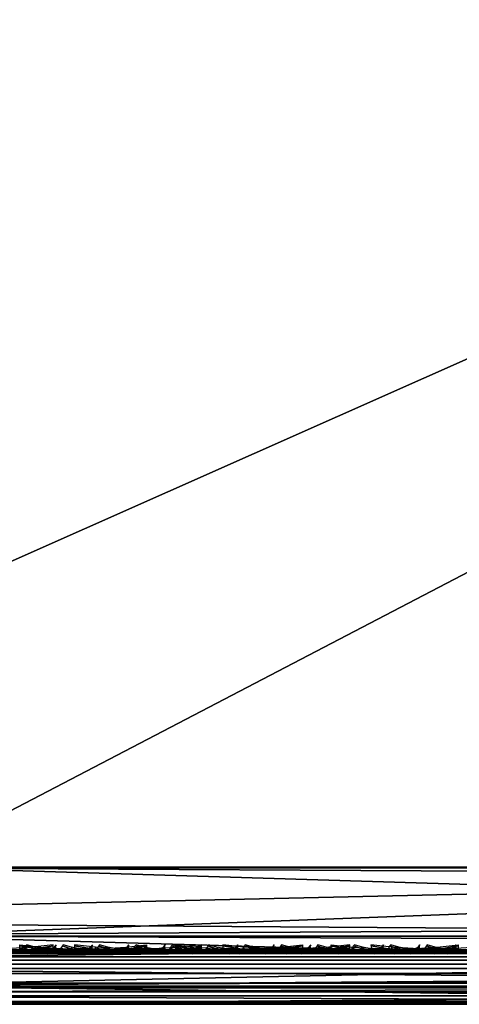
# Model space of a CAD drawing. Header units: inches. Extents: x 0 to 63.6, y -63.6 to 0.
# Tile 323 of 475: x 41.3 to 42.1, y -63.6 to -61.8. Entities that reach past the tile are written whole.
import ezdxf

# ---------------------------------------------------------------- set-up
doc = ezdxf.new("R2010")
doc.units = ezdxf.units.IN
doc.header["$LTSCALE"] = 0.03937
doc.header["$MEASUREMENT"] = 0
for name, color, linetype in [('A-FURN-3-ST', 151, 'Continuous'), ('A-FURN-3-ST-BK', 151, 'Continuous'), ('A-FURN-3-ST-SEAM', 250, 'Continuous'), ('A-FURN-3-STITCH', 15, 'Continuous')]:
    doc.layers.add(name, color=color, linetype=linetype)

msp = doc.modelspace()

# ---------------------------------------------------------------- meshes
at = {"layer": 'A-FURN-3-ST'}
mesh = msp.add_polyface(dxfattribs=at)
corners = [(41.0888, -63.6396, 17.75), (62.5391, -63.6396, 17.75), (41.0888, -63.6061, 17.875), (62.5391, -63.6061, 17.875), (41.0888, -63.5146, 17.9665), (62.5391, -63.5146, 17.9665), (41.0888, -63.3896, 18), (62.5391, -63.3896, 18), (62.7394, -63.5663, 17.9071), (62.72, -63.6275, 17.8092), (40.8945, -63.5924, 17.8771), (40.908, -63.6275, 17.809), (40.923, -63.6396, 17.7337), (40.7636, -63.6396, 17.6853), (40.8886, -63.5665, 17.9069), (40.8755, -63.4451, 17.9727), (40.8742, -63.3899, 17.9789), (40.4888, -63.3896, 5), (63.1391, -63.3896, 5), (40.4888, -63.5146, 5.0335), (63.1391, -63.5146, 5.0335), (40.4888, -63.6061, 5.125), (63.1391, -63.6061, 5.125), (40.4888, -63.6396, 5.25), (63.1391, -63.6396, 5.25), (40.7552, -61.6255, 17.9625), (41.0395, -61.6114, 18), (40.6298, -59.8634, 17.9625), (40.9133, -59.8371, 18), (62.4908, -61.169, 18), (62.3636, -58.9514, 18), (40.7104, -58.0699, 18), (62.1578, -56.7398, 18), (40.4311, -56.3131, 18), (40.0762, -54.57, 18), (61.8736, -54.5369, 18), (39.6461, -52.8439, 18), (63.3891, -63.6396, 16.9), (40.6166, -63.6396, 17.6067), (40.2388, -63.6396, 16.9), (40.2388, -63.6396, 5.5), (63.3891, -63.6396, 5.5), (62.7537, -63.3894, 17.9788), (62.6476, -58.9306, 17.9625), (62.4408, -56.7089, 17.9625), (62.1553, -54.4959, 17.9625), (62.7046, -56.6801, 17.8526), (62.4179, -54.4577, 17.8526), (40.4401, -61.6376, 5), (63.0904, -61.1475, 5), (40.3156, -59.8894, 5), (62.9621, -58.9086, 5), (40.1155, -58.1482, 5), (62.7544, -56.6757, 5), (39.8403, -56.4173, 5), (39.4904, -54.6999, 5), (62.4675, -54.4515, 5), (39.0665, -52.9992, 5)]
mesh.append_faces([[corners[k] for k in face] for face in [(0, 1, 2), (2, 1, 3), (2, 3, 4), (4, 3, 5), (4, 5, 6), (6, 5, 7), (8, 5, 3), (1, 9, 3), (10, 11, 2), (2, 11, 0), (0, 11, 12), (12, 11, 13), (10, 2, 14), (14, 2, 4), (14, 4, 15), (15, 4, 6), (15, 6, 16), (17, 18, 19), (19, 18, 20), (19, 20, 21), (21, 20, 22), (21, 22, 23), (23, 22, 24), (25, 16, 26), (26, 16, 6), (27, 26, 28), (6, 7, 26), (26, 7, 29), (26, 29, 28), (28, 29, 30), (28, 30, 31), (31, 30, 32), (31, 32, 33), (33, 32, 34), (34, 32, 35), (34, 35, 36), (0, 37, 1), (12, 13, 0), (0, 13, 38), (0, 39, 37), (39, 40, 37), (37, 40, 41), (41, 40, 23), (41, 23, 24), (7, 42, 29), (43, 44, 30), (30, 44, 32), (32, 44, 45), (32, 45, 35), (46, 47, 45, 44), (30, 29, 43), (17, 48, 18), (18, 48, 49), (49, 48, 50), (49, 50, 51), (51, 50, 52), (51, 52, 53), (53, 52, 54), (53, 54, 55), (53, 55, 56), (56, 55, 57)]])
at = {"layer": 'A-FURN-3-ST-BK'}
mesh = msp.add_polyface(dxfattribs=at)
corners = [(44.7086, -63.3883, 18.6363), (41.051, -63.3881, 31.5452), (42.8741, -63.4438, 25.0891), (44.727, -63.3882, 18.5226), (44.7212, -63.4435, 18.5223), (44.3405, -63.4444, 18.0193), (44.2276, -63.3896, 18), (44.3419, -63.3893, 18.0134), (44.4476, -63.4441, 18.0578), (44.4503, -63.389, 18.0524), (44.5429, -63.4439, 18.1199), (44.5468, -63.3887, 18.1153), (44.6216, -63.4437, 18.2021), (44.6263, -63.3885, 18.1985), (44.6794, -63.4436, 18.3001), (44.6848, -63.3883, 18.2977), (44.7131, -63.4435, 18.4088), (44.7189, -63.3882, 18.4077), (39.9888, -63.3896, 18), (39.9698, -63.4853, 18.019), (44.6583, -61.5046, 18.6363), (44.675, -61.5035, 18.4534), (44.1777, -61.5263, 18), (44.3581, -61.5179, 18.0337), (44.5141, -61.5107, 18.1303), (44.6247, -61.5057, 18.2768), (39.9888, -63.3891, 18), (39.9888, -63.3886, 18), (39.9888, -63.388, 18), (39.938, -61.6086, 18), (41.0017, -61.6117, 31.5452)]
mesh.append_faces([[corners[k] for k in face] for face in [(0, 1, 2), (3, 0, 4), (5, 6, 7), (8, 7, 9), (10, 9, 11), (12, 11, 13), (12, 13, 14), (14, 13, 15), (14, 15, 16), (16, 15, 17), (16, 17, 4), (4, 17, 3), (18, 6, 19), (0, 3, 20), (20, 3, 21), (22, 23, 7), (7, 23, 9), (9, 23, 24), (9, 24, 11), (11, 24, 13), (13, 24, 25), (13, 25, 15), (15, 25, 17), (17, 25, 21), (17, 21, 3), (7, 6, 22), (18, 26, 6), (6, 28, 22), (22, 28, 29), (0, 20, 1), (1, 20, 30)]])
mesh.append_faces([[corners[k] for k in face] for face in [(6, 27, 28)]], dxfattribs={"vtx0": -1})
mesh.append_faces([[corners[k] for k in face] for face in [(6, 26, 27)]], dxfattribs={"vtx2": -1})
mesh = msp.add_polyface(dxfattribs=at)
corners = [(40.3242, -63.592, 32.4708), (40.2803, -63.6274, 32.4169), (40.4338, -63.6274, 32.2767), (40.4836, -63.592, 32.3253), (40.5704, -63.6274, 32.1198), (40.6254, -63.592, 32.1625), (40.7442, -63.6274, 31.8498), (40.8058, -63.592, 31.8822), (40.8681, -63.6274, 31.5536), (40.9345, -63.5919, 31.5747), (40.9312, -63.6059, 31.5112), (40.8105, -63.6396, 31.4771), (40.7116, -63.6396, 31.7421), (40.5712, -63.6396, 31.9877), (40.3933, -63.6396, 32.2076), (40.1821, -63.6396, 32.3958), (40.9635, -63.5659, 31.5839), (41.0193, -63.5138, 31.5362), (41.0272, -63.4435, 31.6042), (41.051, -63.3881, 31.5452), (40.5532, -63.4438, 32.3933), (40.3856, -63.4439, 32.5463), (40.3434, -63.566, 32.4944), (40.5054, -63.566, 32.3466), (40.3329, -63.3887, 32.5952), (40.2017, -63.4441, 32.6792), (40.1656, -63.5661, 32.6228), (40.6494, -63.566, 32.1812), (40.7022, -63.4438, 32.2221), (40.8328, -63.5659, 31.8964), (40.8919, -63.4436, 31.9275), (39.8345, -63.6206, 18.1543), (44.2276, -63.6396, 18.25), (39.7388, -63.6396, 18.25), (39.9433, -63.6396, 32.5476)]
mesh.append_faces([[corners[k] for k in face] for face in [(0, 1, 2, 3), (3, 2, 4, 5), (5, 4, 6, 7), (7, 6, 8, 9), (9, 8, 10), (10, 8, 11), (11, 8, 12), (12, 8, 6), (12, 6, 13), (13, 6, 4), (13, 4, 14), (14, 4, 2), (14, 2, 1), (15, 14, 1), (9, 10, 16), (16, 10, 17), (16, 17, 18), (18, 17, 19), (20, 21, 22, 23), (23, 22, 0, 3), (21, 24, 25), (21, 25, 26, 22), (5, 27, 23, 3), (27, 28, 20, 23), (27, 5, 7, 29), (29, 7, 9, 16), (28, 27, 29, 30), (30, 29, 16, 18), (31, 32, 33), (12, 13, 11), (11, 13, 14), (11, 14, 15), (15, 34, 11)]])
mesh = msp.add_polyface(dxfattribs=at)
corners = [(42.8741, -63.4438, 25.0891), (41.051, -63.3881, 31.5452), (41.0193, -63.5138, 31.5362), (42.8099, -63.5659, 25.0709), (40.9312, -63.6059, 31.5112), (42.7804, -63.5921, 25.0626), (42.7135, -63.6274, 25.0436), (44.5887, -63.6059, 18.6023), (44.4681, -63.6396, 18.5682), (40.8105, -63.6396, 31.4771), (44.6768, -63.5138, 18.6273), (44.7086, -63.3883, 18.6363), (44.4043, -63.592, 18.1449), (44.3733, -63.6274, 18.2071), (44.3024, -63.6274, 18.1817), (44.3183, -63.5921, 18.114), (44.2276, -63.6061, 18.125), (44.2276, -63.6396, 18.25), (44.3389, -63.6396, 18.2762), (44.3252, -63.5663, 18.0845), (44.2276, -63.5146, 18.0335), (44.3405, -63.4444, 18.0193), (44.2276, -63.3896, 18), (44.3419, -63.3893, 18.0134), (44.4476, -63.4441, 18.0578), (44.4178, -63.5662, 18.1177), (39.9698, -63.4853, 18.019), (39.9156, -63.5664, 18.0732), (39.8345, -63.6206, 18.1543), (39.7388, -63.6396, 18.25)]
mesh.append_faces([[corners[k] for k in face] for face in [(0, 1, 2), (0, 2, 3), (3, 2, 4), (3, 4, 5), (5, 4, 6), (5, 6, 7), (7, 6, 8), (8, 6, 9), (9, 6, 4), (5, 7, 3), (3, 7, 10), (3, 10, 0), (0, 10, 11), (12, 13, 14, 15), (15, 14, 16), (16, 14, 17), (17, 14, 18), (18, 14, 13), (15, 16, 19), (19, 16, 20), (19, 20, 21), (21, 20, 22), (21, 23, 24), (25, 12, 15, 19), (24, 25, 19, 21), (26, 22, 20), (26, 20, 27), (27, 20, 16), (27, 16, 28), (28, 16, 17), (17, 9, 29), (9, 17, 8), (8, 17, 18)]])
at = {"layer": 'A-FURN-3-ST-SEAM'}
mesh = msp.add_polyface(dxfattribs=at)
corners = [(41.0016, -63.5741, 31.532), (41.0004, -63.6092, 31.5316), (43.4446, -63.6092, 22.9251), (43.4459, -63.5741, 22.9254), (42.1451, -63.5741, 18.0528), (42.1451, -63.6092, 18.0541), (41.0988, -63.6092, 18.0541), (41.0988, -63.5741, 18.0528), (40.9563, -63.6092, 18.0452), (40.9565, -63.5741, 18.0439), (41.0988, -63.6393, 18.0955), (41.0988, -63.6345, 18.0783), (42.1451, -63.6345, 18.0783), (42.1451, -63.6393, 18.0955), (43.4048, -63.6393, 22.9138), (43.4214, -63.6345, 22.9185), (40.9771, -63.6345, 31.525), (40.9606, -63.6393, 31.5203), (40.9436, -63.6378, 31.5155), (43.3878, -63.6378, 22.9089), (42.1451, -63.6378, 18.1132), (41.0988, -63.6378, 18.1132), (41.0988, -63.5662, 18.1437), (41.0988, -63.5829, 18.1495), (42.1451, -63.5829, 18.1495), (42.1451, -63.5662, 18.1437), (43.3584, -63.5662, 22.9006), (43.3528, -63.5829, 22.899), (40.9086, -63.5829, 31.5055), (40.9142, -63.5662, 31.5071), (40.925, -63.5524, 31.5102), (43.3692, -63.5524, 22.9037), (42.1451, -63.5524, 18.1325), (41.0988, -63.5524, 18.1325), (41.0988, -63.5396, 18.1), (40.9485, -63.5431, 18.1079), (41.0988, -63.5431, 18.1174), (42.1451, -63.5396, 18.1), (42.1451, -63.5431, 18.1174), (44.2378, -63.5396, 18.1), (43.4005, -63.5396, 22.9125), (43.3838, -63.5431, 22.9078), (40.9562, -63.5396, 31.5191), (40.9395, -63.5431, 31.5143), (41.0988, -63.5467, 18.0745), (40.9507, -63.5396, 18.0907), (42.1451, -63.5467, 18.0745), (44.2378, -63.5467, 18.0745), (43.4251, -63.5467, 22.9195), (40.9808, -63.5467, 31.526), (40.9096, -63.6006, 31.5058), (43.3538, -63.6006, 22.8993), (42.1451, -63.6006, 18.1485), (41.0988, -63.6006, 18.1485), (40.9166, -63.6168, 31.5078), (43.3609, -63.6168, 22.9013), (42.1451, -63.6168, 18.1412), (41.0988, -63.6168, 18.1412), (40.991, -63.6241, 31.529), (43.4353, -63.6241, 22.9224), (42.1451, -63.6241, 18.0638), (41.0988, -63.6241, 18.0638), (40.9551, -63.6241, 18.0548), (40.9938, -63.5584, 31.5297), (43.438, -63.5584, 22.9232), (42.1451, -63.5584, 18.061), (41.0988, -63.5584, 18.061), (40.9555, -63.5584, 18.052), (40.9538, -63.5467, 18.0654)]
mesh.append_faces([[corners[k] for k in face] for face in [(0, 1, 2, 3), (4, 5, 6, 7), (7, 6, 8, 9), (10, 11, 12, 13), (14, 15, 16, 17), (17, 18, 19, 14), (13, 20, 21, 10), (22, 23, 24, 25), (26, 27, 28, 29), (29, 30, 31, 26), (25, 32, 33, 22), (34, 35, 36), (34, 36, 37), (37, 36, 38), (37, 38, 39), (40, 41, 42), (42, 41, 43), (44, 45, 34), (44, 34, 46), (46, 34, 37), (46, 37, 47), (48, 40, 49), (49, 40, 42), (50, 28, 27, 51), (52, 24, 23, 53), (30, 43, 41, 31), (32, 38, 36, 33), (54, 50, 51, 55), (56, 52, 53, 57), (18, 54, 55, 19), (20, 56, 57, 21), (58, 16, 15, 59), (60, 12, 11, 61), (1, 58, 59, 2), (5, 60, 61, 6), (6, 61, 62, 8), (63, 0, 3, 64), (65, 4, 7, 66), (66, 7, 9, 67), (49, 63, 64, 48), (46, 65, 66, 44), (44, 66, 67, 68)]])
mesh = msp.add_polyface(dxfattribs=at)
corners = [(55.3993, -63.5829, 17.8505), (55.3993, -63.6006, 17.8515), (48.249, -63.6006, 17.8515), (48.249, -63.5829, 17.8505), (41.0988, -63.6006, 17.8515), (41.0988, -63.5829, 17.8505), (40.9254, -63.6006, 17.8354), (40.9256, -63.5829, 17.8344), (41.0988, -63.6393, 17.9045), (41.0988, -63.6378, 17.8868), (48.249, -63.6378, 17.8868), (48.249, -63.6393, 17.9045), (55.3993, -63.6378, 17.8868), (55.3993, -63.6393, 17.9045), (55.3993, -63.6168, 17.8588), (48.249, -63.6168, 17.8588), (41.0988, -63.6168, 17.8588), (40.924, -63.6168, 17.8426), (48.249, -63.5467, 17.9255), (55.3993, -63.5396, 17.9), (48.249, -63.5396, 17.9), (41.0988, -63.5467, 17.9255), (41.0988, -63.5396, 17.9), (40.9119, -63.5467, 17.9082), (41.0988, -63.5584, 17.939), (48.249, -63.5584, 17.939), (55.3993, -63.5584, 17.939), (55.3993, -63.5467, 17.9255), (41.0988, -63.5741, 17.9472), (48.249, -63.5741, 17.9472), (55.3993, -63.5741, 17.9472), (41.0988, -63.6345, 17.9217), (48.249, -63.6345, 17.9217), (55.3993, -63.6345, 17.9217), (41.0988, -63.5524, 17.8675), (41.0988, -63.5431, 17.8826), (48.249, -63.5431, 17.8826), (48.249, -63.5524, 17.8675), (55.3993, -63.5431, 17.8826), (55.3993, -63.5524, 17.8675), (40.9167, -63.5396, 17.8831), (55.3993, -63.6092, 17.9459), (48.249, -63.6092, 17.9459), (41.0988, -63.6092, 17.9459), (55.3993, -63.6241, 17.9362), (48.249, -63.6241, 17.9362), (41.0988, -63.6241, 17.9362), (55.3993, -63.5662, 17.8563), (48.249, -63.5662, 17.8563), (41.0988, -63.5662, 17.8563), (40.9245, -63.5662, 17.8401), (40.9225, -63.5524, 17.8512)]
mesh.append_faces([[corners[k] for k in face] for face in [(0, 1, 2, 3), (3, 2, 4, 5), (5, 4, 6, 7), (8, 9, 10, 11), (11, 10, 12, 13), (1, 14, 15, 2), (2, 15, 16, 4), (4, 16, 17, 6), (18, 19, 20), (18, 20, 21), (21, 20, 22), (21, 22, 23), (21, 24, 25, 18), (18, 25, 26, 27), (24, 28, 29, 25), (25, 29, 30, 26), (31, 8, 11, 32), (32, 11, 13, 33), (34, 35, 36, 37), (37, 36, 38, 39), (35, 40, 22), (35, 22, 36), (36, 22, 20), (36, 20, 38), (41, 30, 29, 42), (42, 29, 28, 43), (44, 41, 42, 45), (45, 42, 43, 46), (33, 44, 45, 32), (32, 45, 46, 31), (14, 12, 10, 15), (15, 10, 9, 16), (47, 0, 3, 48), (48, 3, 5, 49), (49, 5, 7, 50), (39, 47, 48, 37), (37, 48, 49, 34), (34, 49, 50, 51)]])
at = {"layer": 'A-FURN-3-STITCH'}
mesh = msp.add_polymesh((7, 4), dxfattribs=at)
for k, corner in enumerate([(41.3282, -63.5389, 17.9499), (41.3282, -63.5368, 17.9514), (41.3281, -63.5325, 17.9543), (41.3281, -63.5303, 17.9558), (41.2898, -63.5432, 17.9556), (41.2897, -63.5436, 17.9608), (41.2896, -63.5393, 17.9637), (41.2897, -63.5346, 17.9615), (41.2509, -63.5458, 17.9588), (41.2508, -63.5462, 17.964), (41.2507, -63.5419, 17.9669), (41.2508, -63.5372, 17.9646), (41.2118, -63.5467, 17.9594), (41.2117, -63.547, 17.9646), (41.2117, -63.5427, 17.9675), (41.2117, -63.538, 17.9652), (41.1727, -63.5458, 17.9575), (41.1727, -63.5462, 17.9627), (41.1726, -63.5419, 17.9656), (41.1726, -63.5372, 17.9633), (41.134, -63.5432, 17.953), (41.1339, -63.5436, 17.9582), (41.1338, -63.5393, 17.9611), (41.1339, -63.5346, 17.9589), (41.0957, -63.539, 17.9461), (41.0957, -63.5368, 17.9476), (41.0957, -63.5325, 17.9505), (41.0956, -63.5303, 17.9519)]):
    mesh.set_mesh_vertex(divmod(k, 4), corner)
mesh = msp.add_polymesh((7, 4), dxfattribs=at)
for k, corner in enumerate([(41.4992, -63.5303, 18.0468), (41.4992, -63.5325, 18.0483), (41.4992, -63.5368, 18.0512), (41.4992, -63.5389, 18.0526), (41.4609, -63.5346, 18.0404), (41.4609, -63.5393, 18.0382), (41.4609, -63.5436, 18.0411), (41.4609, -63.5432, 18.0463), (41.4221, -63.5372, 18.0366), (41.4221, -63.5419, 18.0343), (41.4221, -63.5462, 18.0372), (41.4221, -63.5458, 18.0424), (41.383, -63.538, 18.0353), (41.383, -63.5427, 18.033), (41.383, -63.547, 18.0359), (41.383, -63.5467, 18.0411), (41.3439, -63.5372, 18.0365), (41.3439, -63.5419, 18.0343), (41.3439, -63.5462, 18.0372), (41.3439, -63.5458, 18.0424), (41.3051, -63.5346, 18.0403), (41.3051, -63.5393, 18.038), (41.3051, -63.5436, 18.0409), (41.3051, -63.5432, 18.0461), (41.2667, -63.5303, 18.0466), (41.2667, -63.5325, 18.048), (41.2667, -63.5368, 18.0509), (41.2667, -63.539, 18.0524)]):
    mesh.set_mesh_vertex(divmod(k, 4), corner)
mesh = msp.add_polymesh((7, 4), dxfattribs=at)
for k, corner in enumerate([(41.3275, -63.5389, 30.3517), (41.3289, -63.5368, 30.3521), (41.3317, -63.5325, 30.3527), (41.3332, -63.5303, 30.3531), (41.3248, -63.5432, 30.3905), (41.3299, -63.5436, 30.3917), (41.3327, -63.5393, 30.3924), (41.3305, -63.5346, 30.3919), (41.3196, -63.5458, 30.4292), (41.3246, -63.5462, 30.4304), (41.3275, -63.5419, 30.4311), (41.3253, -63.5372, 30.4305), (41.3118, -63.5467, 30.4675), (41.3169, -63.547, 30.4687), (41.3197, -63.5427, 30.4694), (41.3175, -63.538, 30.4688), (41.3016, -63.5458, 30.5052), (41.3067, -63.5462, 30.5064), (41.3095, -63.5419, 30.5071), (41.3073, -63.5372, 30.5066), (41.289, -63.5432, 30.5422), (41.2941, -63.5436, 30.5433), (41.2969, -63.5393, 30.544), (41.2947, -63.5346, 30.5435), (41.274, -63.539, 30.578), (41.2755, -63.5368, 30.5784), (41.2783, -63.5325, 30.579), (41.2797, -63.5303, 30.5794)]):
    mesh.set_mesh_vertex(divmod(k, 4), corner)
mesh = msp.add_polymesh((7, 4), dxfattribs=at)
for k, corner in enumerate([(41.3941, -63.5389, 30.117), (41.3955, -63.5368, 30.1174), (41.3984, -63.5325, 30.118), (41.3998, -63.5303, 30.1184), (41.3915, -63.5432, 30.1558), (41.3965, -63.5436, 30.157), (41.3994, -63.5393, 30.1577), (41.3972, -63.5346, 30.1571), (41.3862, -63.5458, 30.1945), (41.3913, -63.5462, 30.1957), (41.3941, -63.5419, 30.1963), (41.3919, -63.5372, 30.1958), (41.3785, -63.5467, 30.2328), (41.3836, -63.547, 30.234), (41.3864, -63.5427, 30.2346), (41.3842, -63.538, 30.2341), (41.3683, -63.5458, 30.2705), (41.3733, -63.5462, 30.2717), (41.3762, -63.5419, 30.2724), (41.374, -63.5372, 30.2719), (41.3557, -63.5432, 30.3074), (41.3607, -63.5436, 30.3086), (41.3636, -63.5393, 30.3093), (41.3613, -63.5346, 30.3088), (41.3407, -63.539, 30.3433), (41.3422, -63.5368, 30.3436), (41.345, -63.5325, 30.3443), (41.3464, -63.5303, 30.3446)]):
    mesh.set_mesh_vertex(divmod(k, 4), corner)
mesh = msp.add_polymesh((7, 4), dxfattribs=at)
for k, corner in enumerate([(41.5997, -63.5389, 17.9499), (41.5997, -63.5368, 17.9514), (41.5997, -63.5325, 17.9543), (41.5996, -63.5303, 17.9558), (41.5613, -63.5432, 17.9556), (41.5612, -63.5436, 17.9608), (41.5612, -63.5393, 17.9637), (41.5612, -63.5346, 17.9615), (41.5224, -63.5458, 17.9588), (41.5223, -63.5462, 17.964), (41.5223, -63.5419, 17.9669), (41.5223, -63.5372, 17.9646), (41.4833, -63.5467, 17.9594), (41.4832, -63.547, 17.9646), (41.4832, -63.5427, 17.9675), (41.4832, -63.538, 17.9652), (41.4443, -63.5458, 17.9575), (41.4442, -63.5462, 17.9627), (41.4441, -63.5419, 17.9656), (41.4442, -63.5372, 17.9633), (41.4055, -63.5432, 17.953), (41.4054, -63.5436, 17.9582), (41.4054, -63.5393, 17.9611), (41.4054, -63.5346, 17.9589), (41.3673, -63.539, 17.9461), (41.3672, -63.5368, 17.9476), (41.3672, -63.5325, 17.9505), (41.3672, -63.5303, 17.9519)]):
    mesh.set_mesh_vertex(divmod(k, 4), corner)
mesh = msp.add_polymesh((7, 4), dxfattribs=at)
for k, corner in enumerate([(41.4608, -63.5389, 29.8823), (41.4622, -63.5368, 29.8826), (41.4651, -63.5325, 29.8833), (41.4665, -63.5303, 29.8836), (41.4581, -63.5432, 29.9211), (41.4632, -63.5436, 29.9223), (41.466, -63.5393, 29.9229), (41.4638, -63.5346, 29.9224), (41.4529, -63.5458, 29.9597), (41.458, -63.5462, 29.9609), (41.4608, -63.5419, 29.9616), (41.4586, -63.5372, 29.9611), (41.4452, -63.5467, 29.9981), (41.4502, -63.547, 29.9992), (41.4531, -63.5427, 29.9999), (41.4509, -63.538, 29.9994), (41.4349, -63.5458, 30.0358), (41.44, -63.5462, 30.037), (41.4428, -63.5419, 30.0377), (41.4406, -63.5372, 30.0371), (41.4223, -63.5432, 30.0727), (41.4274, -63.5436, 30.0739), (41.4302, -63.5393, 30.0746), (41.428, -63.5346, 30.074), (41.4074, -63.539, 30.1086), (41.4088, -63.5368, 30.1089), (41.4117, -63.5325, 30.1096), (41.413, -63.5303, 30.1099)]):
    mesh.set_mesh_vertex(divmod(k, 4), corner)
mesh = msp.add_polymesh((7, 4), dxfattribs=at)
for k, corner in enumerate([(41.5275, -63.5389, 29.6476), (41.5289, -63.5368, 29.6479), (41.5317, -63.5325, 29.6486), (41.5332, -63.5303, 29.6489), (41.5248, -63.5432, 29.6863), (41.5299, -63.5436, 29.6875), (41.5327, -63.5393, 29.6882), (41.5305, -63.5346, 29.6877), (41.5196, -63.5458, 29.725), (41.5246, -63.5462, 29.7262), (41.5275, -63.5419, 29.7269), (41.5253, -63.5372, 29.7264), (41.5118, -63.5467, 29.7633), (41.5169, -63.547, 29.7645), (41.5197, -63.5427, 29.7652), (41.5175, -63.538, 29.7647), (41.5016, -63.5458, 29.8011), (41.5067, -63.5462, 29.8023), (41.5095, -63.5419, 29.8029), (41.5073, -63.5372, 29.8024), (41.489, -63.5432, 29.838), (41.494, -63.5436, 29.8392), (41.4969, -63.5393, 29.8398), (41.4947, -63.5346, 29.8393), (41.474, -63.539, 29.8739), (41.4755, -63.5368, 29.8742), (41.4783, -63.5325, 29.8749), (41.4797, -63.5303, 29.8752)]):
    mesh.set_mesh_vertex(divmod(k, 4), corner)
mesh = msp.add_polymesh((7, 4), dxfattribs=at)
for k, corner in enumerate([(41.5941, -63.5389, 29.4129), (41.5955, -63.5368, 29.4132), (41.5984, -63.5325, 29.4139), (41.5998, -63.5303, 29.4142), (41.5915, -63.5432, 29.4516), (41.5965, -63.5436, 29.4528), (41.5994, -63.5393, 29.4535), (41.5971, -63.5346, 29.453), (41.5862, -63.5458, 29.4903), (41.5913, -63.5462, 29.4915), (41.5941, -63.5419, 29.4922), (41.5919, -63.5372, 29.4916), (41.5785, -63.5467, 29.5286), (41.5835, -63.547, 29.5298), (41.5864, -63.5427, 29.5305), (41.5842, -63.538, 29.53), (41.5683, -63.5458, 29.5663), (41.5733, -63.5462, 29.5675), (41.5762, -63.5419, 29.5682), (41.574, -63.5372, 29.5677), (41.5556, -63.5432, 29.6033), (41.5607, -63.5436, 29.6045), (41.5635, -63.5393, 29.6051), (41.5613, -63.5346, 29.6046), (41.5407, -63.539, 29.6391), (41.5421, -63.5368, 29.6395), (41.545, -63.5325, 29.6401), (41.5464, -63.5303, 29.6405)]):
    mesh.set_mesh_vertex(divmod(k, 4), corner)
mesh = msp.add_polymesh((7, 4), dxfattribs=at)
for k, corner in enumerate([(41.7846, -63.5303, 18.0468), (41.7846, -63.5325, 18.0483), (41.7846, -63.5368, 18.0512), (41.7846, -63.5389, 18.0526), (41.7463, -63.5346, 18.0404), (41.7463, -63.5393, 18.0382), (41.7463, -63.5436, 18.0411), (41.7463, -63.5432, 18.0463), (41.7074, -63.5372, 18.0366), (41.7074, -63.5419, 18.0343), (41.7074, -63.5462, 18.0372), (41.7074, -63.5458, 18.0424), (41.6684, -63.538, 18.0353), (41.6684, -63.5427, 18.033), (41.6684, -63.547, 18.0359), (41.6684, -63.5467, 18.0411), (41.6293, -63.5372, 18.0365), (41.6293, -63.5419, 18.0343), (41.6293, -63.5462, 18.0372), (41.6293, -63.5458, 18.0424), (41.5905, -63.5346, 18.0403), (41.5905, -63.5393, 18.038), (41.5905, -63.5436, 18.0409), (41.5905, -63.5432, 18.0461), (41.5521, -63.5303, 18.0466), (41.5521, -63.5325, 18.048), (41.5521, -63.5368, 18.0509), (41.5521, -63.539, 18.0524)]):
    mesh.set_mesh_vertex(divmod(k, 4), corner)
mesh = msp.add_polymesh((7, 4), dxfattribs=at)
for k, corner in enumerate([(41.6608, -63.5389, 29.1781), (41.6622, -63.5368, 29.1785), (41.665, -63.5325, 29.1791), (41.6665, -63.5303, 29.1795), (41.6581, -63.5432, 29.2169), (41.6632, -63.5436, 29.2181), (41.666, -63.5393, 29.2188), (41.6638, -63.5346, 29.2182), (41.6529, -63.5458, 29.2556), (41.658, -63.5462, 29.2568), (41.6608, -63.5419, 29.2574), (41.6586, -63.5372, 29.2569), (41.6452, -63.5467, 29.2939), (41.6502, -63.547, 29.2951), (41.653, -63.5427, 29.2957), (41.6508, -63.538, 29.2952), (41.6349, -63.5458, 29.3316), (41.64, -63.5462, 29.3328), (41.6428, -63.5419, 29.3335), (41.6406, -63.5372, 29.333), (41.6223, -63.5432, 29.3685), (41.6274, -63.5436, 29.3697), (41.6302, -63.5393, 29.3704), (41.628, -63.5346, 29.3699), (41.6073, -63.539, 29.4044), (41.6088, -63.5368, 29.4048), (41.6117, -63.5325, 29.4054), (41.613, -63.5303, 29.4058)]):
    mesh.set_mesh_vertex(divmod(k, 4), corner)
mesh = msp.add_polymesh((7, 4), dxfattribs=at)
for k, corner in enumerate([(41.8713, -63.5389, 17.9499), (41.8713, -63.5368, 17.9514), (41.8712, -63.5325, 17.9543), (41.8712, -63.5303, 17.9558), (41.8328, -63.5432, 17.9556), (41.8327, -63.5436, 17.9608), (41.8327, -63.5393, 17.9637), (41.8327, -63.5346, 17.9615), (41.7939, -63.5458, 17.9588), (41.7938, -63.5462, 17.964), (41.7938, -63.5419, 17.9669), (41.7938, -63.5372, 17.9646), (41.7548, -63.5467, 17.9594), (41.7548, -63.547, 17.9646), (41.7547, -63.5427, 17.9675), (41.7548, -63.538, 17.9652), (41.7158, -63.5458, 17.9575), (41.7157, -63.5462, 17.9627), (41.7157, -63.5419, 17.9656), (41.7157, -63.5372, 17.9633), (41.677, -63.5432, 17.953), (41.677, -63.5436, 17.9582), (41.6769, -63.5393, 17.9611), (41.6769, -63.5346, 17.9589), (41.6388, -63.539, 17.9461), (41.6388, -63.5368, 17.9476), (41.6387, -63.5325, 17.9505), (41.6387, -63.5303, 17.9519)]):
    mesh.set_mesh_vertex(divmod(k, 4), corner)
mesh = msp.add_polymesh((7, 4), dxfattribs=at)
for k, corner in enumerate([(41.7275, -63.5389, 28.9434), (41.7289, -63.5368, 28.9437), (41.7317, -63.5325, 28.9444), (41.7331, -63.5303, 28.9447), (41.7248, -63.5432, 28.9822), (41.7298, -63.5436, 28.9834), (41.7327, -63.5393, 28.984), (41.7305, -63.5346, 28.9835), (41.7196, -63.5458, 29.0208), (41.7246, -63.5462, 29.022), (41.7275, -63.5419, 29.0227), (41.7252, -63.5372, 29.0222), (41.7118, -63.5467, 29.0592), (41.7169, -63.547, 29.0604), (41.7197, -63.5427, 29.061), (41.7175, -63.538, 29.0605), (41.7016, -63.5458, 29.0969), (41.7066, -63.5462, 29.0981), (41.7095, -63.5419, 29.0988), (41.7073, -63.5372, 29.0982), (41.689, -63.5432, 29.1338), (41.694, -63.5436, 29.135), (41.6969, -63.5393, 29.1357), (41.6947, -63.5346, 29.1352), (41.674, -63.539, 29.1697), (41.6755, -63.5368, 29.17), (41.6783, -63.5325, 29.1707), (41.6797, -63.5303, 29.171)]):
    mesh.set_mesh_vertex(divmod(k, 4), corner)
mesh = msp.add_polymesh((7, 4), dxfattribs=at)
for k, corner in enumerate([(41.7941, -63.5389, 28.7087), (41.7955, -63.5368, 28.709), (41.7984, -63.5325, 28.7097), (41.7998, -63.5303, 28.71), (41.7914, -63.5432, 28.7475), (41.7965, -63.5436, 28.7486), (41.7993, -63.5393, 28.7493), (41.7971, -63.5346, 28.7488), (41.7862, -63.5458, 28.7861), (41.7913, -63.5462, 28.7873), (41.7941, -63.5419, 28.788), (41.7919, -63.5372, 28.7875), (41.7785, -63.5467, 28.8244), (41.7835, -63.547, 28.8256), (41.7864, -63.5427, 28.8263), (41.7842, -63.538, 28.8258), (41.7683, -63.5458, 28.8622), (41.7733, -63.5462, 28.8634), (41.7762, -63.5419, 28.864), (41.7739, -63.5372, 28.8635), (41.7556, -63.5432, 28.8991), (41.7607, -63.5436, 28.9003), (41.7635, -63.5393, 28.901), (41.7613, -63.5346, 28.9004), (41.7407, -63.539, 28.935), (41.7421, -63.5368, 28.9353), (41.745, -63.5325, 28.936), (41.7464, -63.5303, 28.9363)]):
    mesh.set_mesh_vertex(divmod(k, 4), corner)
mesh = msp.add_polymesh((7, 4), dxfattribs=at)
for k, corner in enumerate([(41.8608, -63.5389, 28.474), (41.8622, -63.5368, 28.4743), (41.865, -63.5325, 28.475), (41.8665, -63.5303, 28.4753), (41.8581, -63.5432, 28.5127), (41.8632, -63.5436, 28.5139), (41.866, -63.5393, 28.5146), (41.8638, -63.5346, 28.5141), (41.8529, -63.5458, 28.5514), (41.8579, -63.5462, 28.5526), (41.8608, -63.5419, 28.5533), (41.8586, -63.5372, 28.5527), (41.8451, -63.5467, 28.5897), (41.8502, -63.547, 28.5909), (41.853, -63.5427, 28.5916), (41.8508, -63.538, 28.5911), (41.8349, -63.5458, 28.6274), (41.84, -63.5462, 28.6286), (41.8428, -63.5419, 28.6293), (41.8406, -63.5372, 28.6288), (41.8223, -63.5432, 28.6644), (41.8273, -63.5436, 28.6656), (41.8302, -63.5393, 28.6662), (41.828, -63.5346, 28.6657), (41.8073, -63.539, 28.7002), (41.8088, -63.5368, 28.7006), (41.8116, -63.5325, 28.7013), (41.813, -63.5303, 28.7016)]):
    mesh.set_mesh_vertex(divmod(k, 4), corner)
mesh = msp.add_polymesh((7, 4), dxfattribs=at)
for k, corner in enumerate([(42.07, -63.5303, 18.0468), (42.07, -63.5325, 18.0483), (42.07, -63.5368, 18.0512), (42.07, -63.5389, 18.0526), (42.0316, -63.5346, 18.0404), (42.0316, -63.5393, 18.0382), (42.0316, -63.5436, 18.0411), (42.0316, -63.5432, 18.0463), (41.9928, -63.5372, 18.0366), (41.9928, -63.5419, 18.0343), (41.9928, -63.5462, 18.0372), (41.9928, -63.5458, 18.0424), (41.9537, -63.538, 18.0353), (41.9537, -63.5427, 18.033), (41.9537, -63.547, 18.0359), (41.9537, -63.5467, 18.0411), (41.9147, -63.5372, 18.0365), (41.9147, -63.5419, 18.0343), (41.9147, -63.5462, 18.0372), (41.9147, -63.5458, 18.0424), (41.8758, -63.5346, 18.0403), (41.8758, -63.5393, 18.038), (41.8758, -63.5436, 18.0409), (41.8758, -63.5432, 18.0461), (41.8375, -63.5303, 18.0466), (41.8375, -63.5325, 18.048), (41.8375, -63.5368, 18.0509), (41.8375, -63.539, 18.0524)]):
    mesh.set_mesh_vertex(divmod(k, 4), corner)
mesh = msp.add_polymesh((7, 4), dxfattribs=at)
for k, corner in enumerate([(41.9274, -63.5389, 28.2392), (41.9288, -63.5368, 28.2396), (41.9317, -63.5325, 28.2402), (41.9331, -63.5303, 28.2406), (41.9248, -63.5432, 28.278), (41.9298, -63.5436, 28.2792), (41.9327, -63.5393, 28.2799), (41.9305, -63.5346, 28.2794), (41.9195, -63.5458, 28.3167), (41.9246, -63.5462, 28.3179), (41.9274, -63.5419, 28.3185), (41.9252, -63.5372, 28.318), (41.9118, -63.5467, 28.355), (41.9169, -63.547, 28.3562), (41.9197, -63.5427, 28.3569), (41.9175, -63.538, 28.3563), (41.9016, -63.5458, 28.3927), (41.9066, -63.5462, 28.3939), (41.9095, -63.5419, 28.3946), (41.9073, -63.5372, 28.3941), (41.889, -63.5432, 28.4296), (41.894, -63.5436, 28.4308), (41.8968, -63.5393, 28.4315), (41.8946, -63.5346, 28.431), (41.874, -63.539, 28.4655), (41.8755, -63.5368, 28.4659), (41.8783, -63.5325, 28.4665), (41.8797, -63.5303, 28.4669)]):
    mesh.set_mesh_vertex(divmod(k, 4), corner)
mesh = msp.add_polymesh((7, 4), dxfattribs=at)
for k, corner in enumerate([(42.1428, -63.5389, 17.9499), (42.1428, -63.5368, 17.9514), (42.1427, -63.5325, 17.9543), (42.1427, -63.5303, 17.9558), (42.1044, -63.5432, 17.9556), (42.1043, -63.5436, 17.9608), (42.1042, -63.5393, 17.9637), (42.1043, -63.5346, 17.9615), (42.0655, -63.5458, 17.9588), (42.0654, -63.5462, 17.964), (42.0653, -63.5419, 17.9669), (42.0654, -63.5372, 17.9646), (42.0264, -63.5467, 17.9594), (42.0263, -63.547, 17.9646), (42.0262, -63.5427, 17.9675), (42.0263, -63.538, 17.9652), (41.9873, -63.5458, 17.9575), (41.9872, -63.5462, 17.9627), (41.9872, -63.5419, 17.9656), (41.9872, -63.5372, 17.9633), (41.9486, -63.5432, 17.953), (41.9485, -63.5436, 17.9582), (41.9484, -63.5393, 17.9611), (41.9485, -63.5346, 17.9589), (41.9103, -63.539, 17.9461), (41.9103, -63.5368, 17.9476), (41.9103, -63.5325, 17.9505), (41.9102, -63.5303, 17.9519)]):
    mesh.set_mesh_vertex(divmod(k, 4), corner)
mesh = msp.add_polymesh((7, 4), dxfattribs=at)
for k, corner in enumerate([(41.9941, -63.5389, 28.0045), (41.9955, -63.5368, 28.0048), (41.9983, -63.5325, 28.0055), (41.9998, -63.5303, 28.0059), (41.9914, -63.5432, 28.0433), (41.9965, -63.5436, 28.0445), (41.9993, -63.5393, 28.0452), (41.9971, -63.5346, 28.0446), (41.9862, -63.5458, 28.0819), (41.9913, -63.5462, 28.0831), (41.9941, -63.5419, 28.0838), (41.9919, -63.5372, 28.0833), (41.9785, -63.5467, 28.1203), (41.9835, -63.547, 28.1215), (41.9864, -63.5427, 28.1221), (41.9841, -63.538, 28.1216), (41.9682, -63.5458, 28.158), (41.9733, -63.5462, 28.1592), (41.9761, -63.5419, 28.1599), (41.9739, -63.5372, 28.1593), (41.9556, -63.5432, 28.1949), (41.9607, -63.5436, 28.1961), (41.9635, -63.5393, 28.1968), (41.9613, -63.5346, 28.1963), (41.9407, -63.539, 28.2308), (41.9421, -63.5368, 28.2311), (41.945, -63.5325, 28.2318), (41.9463, -63.5303, 28.2321)]):
    mesh.set_mesh_vertex(divmod(k, 4), corner)
mesh = msp.add_polymesh((7, 4), dxfattribs=at)
for k, corner in enumerate([(42.0608, -63.5389, 27.7698), (42.0622, -63.5368, 27.7701), (42.065, -63.5325, 27.7708), (42.0664, -63.5303, 27.7711), (42.0581, -63.5432, 27.8086), (42.0631, -63.5436, 27.8098), (42.066, -63.5393, 27.8104), (42.0638, -63.5346, 27.8099), (42.0529, -63.5458, 27.8472), (42.0579, -63.5462, 27.8484), (42.0608, -63.5419, 27.8491), (42.0585, -63.5372, 27.8486), (42.0451, -63.5467, 27.8855), (42.0502, -63.547, 27.8867), (42.053, -63.5427, 27.8874), (42.0508, -63.538, 27.8869), (42.0349, -63.5458, 27.9233), (42.04, -63.5462, 27.9245), (42.0428, -63.5419, 27.9251), (42.0406, -63.5372, 27.9246), (42.0223, -63.5432, 27.9602), (42.0273, -63.5436, 27.9614), (42.0302, -63.5393, 27.9621), (42.028, -63.5346, 27.9615), (42.0073, -63.539, 27.9961), (42.0088, -63.5368, 27.9964), (42.0116, -63.5325, 27.9971), (42.013, -63.5303, 27.9974)]):
    mesh.set_mesh_vertex(divmod(k, 4), corner)

doc.saveas('drawing.dxf')
